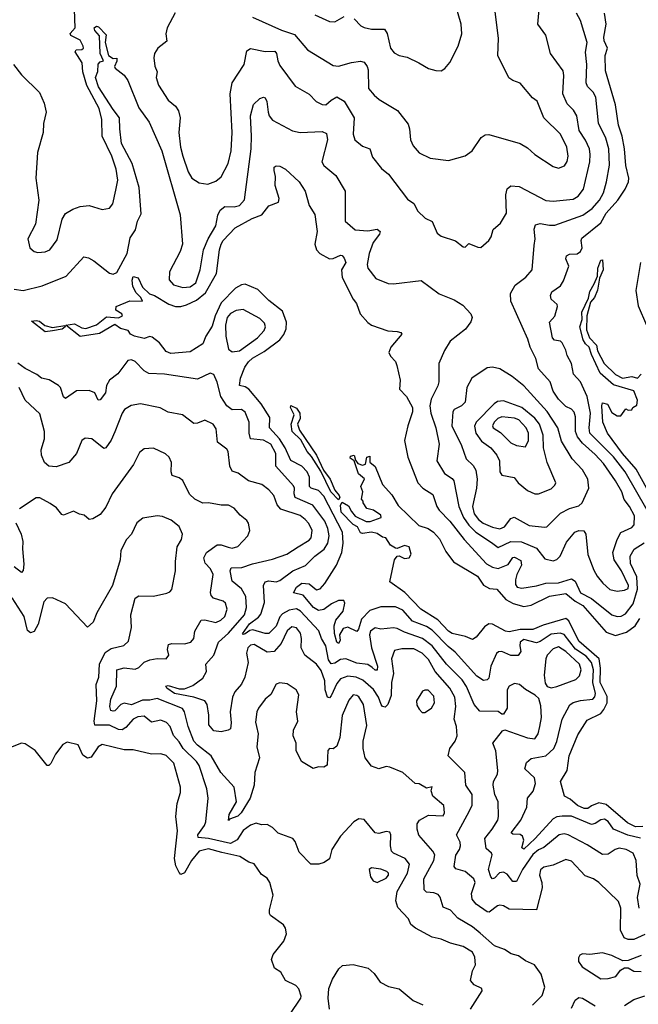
# Model space of a CAD drawing. Extents: x 1603745 to 1745082, y 385868 to 533966.
# Tile 324 of 646: x 1702846 to 1706220, y 427941 to 433310. Entities that reach past the tile are written whole.
import ezdxf

# ---------------------------------------------------------------- set-up
doc = ezdxf.new("R2010")
doc.units = 0

msp = doc.modelspace()

# ---------------------------------------------------------------- linework, layer by layer
at = {"layer": '0CON20XD'}
for points in [[(1703693.4, 433346.6), (1703649.7, 433265), (1703643.4, 433233.4), (1703648.1, 433191.9), (1703600, 433155), (1703581.9, 433125), (1703577.6, 433102.4), (1703583.3, 433056.7), (1703595.4, 433025.4), (1703589.6, 432995), (1703603.1, 432953.1), (1703655, 432871.4), (1703695, 432838.6), (1703713.1, 432813.1), (1703720.5, 432775), (1703714.6, 432695), (1703723.2, 432615), (1703735.3, 432565), (1703765, 432480.8), (1703785.3, 432445.3), (1703825, 432420), (1703872.4, 432412.4), (1703915, 432429.5), (1703945, 432452.9), (1703983.8, 432525), (1703999.3, 432595), (1704004.1, 432695), (1703994.6, 432905), (1704004.5, 432965), (1704070, 433065), (1704085, 433139.2), (1704105, 433153.5), (1704185, 433136.8), (1704237.6, 433137.6), (1704246.3, 433126.3), (1704253.4, 433085), (1704265, 433060.6), (1704347.9, 432947.9), (1704425, 432904.2), (1704463.2, 432863.2), (1704495, 432847.5), (1704515, 432846.5), (1704545, 432871.4), (1704575, 432889.4), (1704615.6, 432865), (1704670, 432775), (1704665.4, 432685.4), (1704674, 432654), (1704715, 432620), (1704756.2, 432606.2), (1704770.8, 432560.8), (1704819.3, 432499.3), (1704858.2, 432468.2), (1704961.7, 432331.7), (1704995, 432307.5), (1705018, 432265), (1705058.3, 432228.3), (1705095, 432210), (1705124, 432145), (1705145, 432130), (1705223.4, 432103.4), (1705265, 432071.2), (1705275, 432070), (1705295, 432088.8), (1705345, 432068.8), (1705362, 432068), (1705405, 432106.2), (1705417.1, 432125), (1705428, 432165), (1705469.3, 432200.7), (1705501.8, 432255), (1705497.5, 432355), (1705505, 432388), (1705525, 432404.4), (1705570.7, 432400.7), (1705715, 432324.6), (1705755, 432321.1), (1705865, 432331.2), (1705892.8, 432347.2), (1705921.8, 432385), (1705955.8, 432535), (1705958.2, 432575), (1705953.1, 432605), (1705932.4, 432652.4), (1705897.3, 432705), (1705884.7, 432785), (1705866.5, 432816.5), (1705831.4, 432851.4), (1705808.1, 432905), (1705814.6, 433005), (1705810.2, 433030.2), (1705742, 433125), (1705715.5, 433225.5), (1705672.5, 433285), (1705689.2, 433465)], [(1702811.4, 433065), (1702855, 433008.8), (1702953.6, 432913.6), (1702978.8, 432855), (1702991.2, 432805), (1702976.4, 432743.6), (1702974, 432695), (1702942.9, 432585), (1702934.4, 432445), (1702950, 432325), (1702931.4, 432195), (1702890.8, 432115), (1702901.2, 432065), (1702925, 432046), (1702945, 432040.6), (1702985, 432043.5), (1703010.8, 432055), (1703050.5, 432109.5), (1703077.4, 432222.6), (1703095, 432252.9), (1703135, 432276.9), (1703175, 432291.9), (1703225, 432296.9), (1703295, 432274.4), (1703335, 432282.9), (1703354.3, 432305), (1703370.5, 432380.5), (1703380.8, 432435), (1703372.2, 432495), (1703349.2, 432565), (1703295.4, 432675), (1703294.6, 432765.4), (1703279.2, 432825), (1703211.7, 432951.7), (1703190.4, 433025), (1703186.7, 433075), (1703149.2, 433135), (1703154.1, 433145.9), (1703185, 433146.7), (1703193.3, 433155), (1703192.9, 433165), (1703175, 433197.9), (1703124.5, 433224.5), (1703121.2, 433235), (1703148.9, 433265), (1703144.3, 433365)], [(1704115, 433323.3), (1704273.2, 433253.2), (1704345, 433228.8), (1704416.1, 433146.1), (1704555, 433060), (1704585, 433055.6), (1704655, 433077.3), (1704705, 433083.5), (1704725, 433078.6), (1704741.5, 433055), (1704746.1, 433036.1), (1704748.9, 432935), (1704779.1, 432899.1), (1704806, 432875), (1704906, 432815), (1704965, 432740), (1704973.1, 432715), (1704978.1, 432655), (1704992, 432622), (1705024.6, 432584.6), (1705085, 432554.2), (1705185, 432542.5), (1705275, 432568), (1705314.4, 432595.6), (1705363.3, 432666.7), (1705385, 432681.5), (1705405, 432684.6), (1705575, 432634.4), (1705615, 432611.4), (1705655.5, 432575.5), (1705755, 432508.6), (1705785, 432500.8), (1705817.4, 432512.6), (1705832.8, 432537.2), (1705837.3, 432565), (1705830.9, 432615), (1705795.6, 432685.6), (1705705.3, 432775.3), (1705668.6, 432865), (1705644, 432884), (1705575, 432964.2), (1705535, 432978.1), (1705513.3, 432993.3), (1705453.3, 433115), (1705457.2, 433207.2), (1705440, 433355)], [(1705145, 433031.2), (1705165, 433043.3), (1705192.7, 433077.3), (1705237.5, 433165), (1705256.8, 433233.2), (1705254.4, 433285), (1705224.4, 433385)], [(1704201.5, 432805), (1704206.5, 432785), (1704225, 432761.9), (1704333.8, 432703.8), (1704375, 432694.5), (1704495, 432700.4), (1704519.5, 432689.5), (1704524.2, 432655), (1704494.6, 432534.6), (1704504.2, 432515), (1704569.7, 432459.7), (1704621.9, 432375), (1704620.9, 432210.9), (1704675, 432164.7), (1704745, 432158.1), (1704795, 432168.3), (1704811.9, 432155), (1704808.8, 432141.2), (1704773.6, 432095), (1704751.8, 432035), (1704742.1, 431975), (1704745.6, 431955), (1704787.8, 431897.8), (1704855, 431871.9), (1704885, 431868.9), (1705035, 431888.1), (1705134.3, 431815), (1705215, 431781.9), (1705264, 431754), (1705306.2, 431706.2), (1705313.3, 431685), (1705306.9, 431663.1), (1705278.2, 431621.8), (1705193.9, 431556.1), (1705163.7, 431506.3), (1705131.4, 431435), (1705132.9, 431335), (1705127.6, 431312.4), (1705089.7, 431240.3), (1705083.5, 431205), (1705088.7, 431165), (1705116.4, 431083.6), (1705134.6, 430995), (1705121.3, 430905), (1705163.1, 430835), (1705205, 430807.7), (1705213.9, 430795), (1705240.7, 430655), (1705266.4, 430595), (1705295, 430554.2), (1705333.3, 430515), (1705418.7, 430458.7), (1705455, 430431.5), (1705525, 430465.1), (1705583.1, 430463.1), (1705665, 430428.5), (1705709.8, 430369.8), (1705755, 430358.2), (1705775, 430365.4), (1705794.8, 430385.2), (1705828.8, 430461.2), (1705873.3, 430515), (1705895, 430524.5), (1705922.8, 430522.8), (1705934.7, 430504.7), (1705944.2, 430394.2), (1705977.2, 430307.2), (1705996, 430275), (1706026.4, 430236.4), (1706065, 430201.8), (1706105, 430193.2), (1706145, 430199.3), (1706165, 430208.9), (1706167.2, 430225), (1706127.7, 430305), (1706088, 430365), (1706080.4, 430405), (1706104.8, 430475.2), (1706125, 430512.7), (1706185, 430540.8), (1706197.7, 430555), (1706199.1, 430605), (1706172.5, 430655), (1706143.9, 430693.9), (1706130.7, 430735), (1706095.9, 430795), (1706029.6, 430889.6), (1705985, 430938.9), (1705915, 431000.8), (1705888.7, 431035), (1705877.8, 431065), (1705878.4, 431145), (1705870.3, 431170.3), (1705856.6, 431186.6), (1705825, 431200.4), (1705785, 431240.9), (1705756.7, 431285), (1705739.6, 431335), (1705676.7, 431406.7), (1705662, 431462), (1705629.6, 431525), (1705618.3, 431568.3), (1705524.5, 431774.5), (1705523, 431817), (1705547.9, 431862.1), (1705606.2, 431905), (1705642, 431945), (1705651.7, 432078.3), (1705658, 432115), (1705651.5, 432168.5), (1705659.2, 432190.8), (1705685, 432199.2), (1705735, 432189.2), (1705765, 432190), (1705916.8, 432243.2), (1705968.9, 432281.1), (1706008.2, 432325), (1706030, 432365), (1706047.6, 432425), (1706062.8, 432517.2), (1706059.3, 432605), (1706043.7, 432663.7), (1706003.4, 432745), (1705988, 432888), (1705973.8, 432915), (1705943.8, 432945), (1705935.3, 432965), (1705940.3, 433065), (1705932.6, 433132.6), (1705940.4, 433185), (1705905.4, 433305), (1705882.2, 433345)], [(1704455, 433335.6), (1704535, 433300.8), (1704565, 433298.5), (1704615, 433326.7)], [(1704670, 433315), (1704706.9, 433276.9), (1704725, 433267.5), (1704765, 433258.8), (1704835, 433257.5), (1704850.9, 433235), (1704869.1, 433155), (1704888.8, 433128.8), (1704915, 433113.8), (1704960, 433105), (1705024, 433075), (1705075, 433042.9), (1705115, 433032), (1705145, 433031.2)], [(1706268.1, 430635), (1706149.2, 430845), (1706085, 430925.2), (1705956.6, 431055), (1705952, 431085), (1705958.8, 431165), (1705941.2, 431255), (1705905, 431334.4), (1705866.1, 431376.1), (1705856.7, 431435), (1705831.8, 431478.2), (1705825, 431507.3), (1705805, 431547.5), (1705795, 431556.7), (1705762.4, 431562.4), (1705752.6, 431575), (1705735, 431660), (1705765, 431692.9), (1705780.3, 431745), (1705776.9, 431756.9), (1705744.6, 431785), (1705740.4, 431805), (1705748.2, 431825), (1705795, 431858.5), (1705811.7, 431885), (1705840.8, 431965), (1705825.4, 432005), (1705828.4, 432021.6), (1705845, 432032), (1705886.2, 432033.8), (1705904.4, 432045), (1705914.5, 432065), (1705908.5, 432105), (1705912.3, 432117.7), (1706015, 432202.2), (1706045.6, 432255), (1706108.5, 432325), (1706148.9, 432385), (1706166.5, 432425), (1706168.8, 432445), (1706152.4, 432515), (1706144.8, 432605.2), (1706132.8, 432675), (1706112.8, 432735), (1706095.2, 432845.2), (1706041.2, 433031.2), (1706038.7, 433115), (1706052.1, 433155), (1706034.5, 433194.5), (1706032.4, 433215), (1706044.2, 433285), (1706036.5, 433345)], [(1702815, 431840), (1702865, 431833.9), (1702968.7, 431858.7), (1703099.5, 431910.5), (1703195, 432017.5), (1703221.7, 432011.7), (1703250, 431995), (1703335, 431927.5), (1703355, 431922.9), (1703375, 431932.1), (1703431.5, 432035), (1703448.8, 432121.2), (1703476.9, 432163.1), (1703488, 432212), (1703508.4, 432251.6), (1703497.1, 432395), (1703459.5, 432525), (1703401.8, 432635), (1703391.5, 432715), (1703391.1, 432775), (1703355, 432819.5), (1703275, 432943.2), (1703259, 432995), (1703272.4, 433027.6), (1703273.4, 433066.6), (1703285, 433080), (1703302.5, 433085), (1703284.2, 433125), (1703281.1, 433221.1), (1703255, 433251.4), (1703251.5, 433265), (1703265, 433274.4), (1703275, 433270.9), (1703317.4, 433227.4), (1703312.9, 433185), (1703330, 433115), (1703355, 433098.8), (1703375, 433100), (1703376.1, 433083.9), (1703363.3, 433055), (1703366.7, 433045), (1703415, 433008), (1703435, 432978.8), (1703495, 432828.6), (1703551.8, 432751.8), (1703620.6, 432595), (1703721.6, 432245), (1703733.3, 432085), (1703722.1, 432045), (1703663.6, 431935), (1703661.9, 431891.9), (1703684.8, 431864.8), (1703735, 431849.2), (1703775, 431853.4), (1703806.1, 431875), (1703831.1, 431945), (1703849.2, 432055), (1703874.8, 432115.2), (1703915.9, 432185), (1703926.7, 432243.3), (1703938.9, 432271.1), (1703965, 432291.8), (1704015, 432289.6), (1704045, 432296.4), (1704073.1, 432326.9), (1704108.3, 432605), (1704111.1, 432675), (1704105.3, 432785), (1704121.9, 432848.1), (1704155, 432880.8), (1704175, 432887.5), (1704185, 432883.8), (1704194.5, 432864.5), (1704201.5, 432805)], [(1705579.6, 428945), (1705612, 429015), (1705615.5, 429065), (1705646.6, 429103.4), (1705659.5, 429145), (1705654.1, 429175), (1705601.1, 429225), (1705610.7, 429259.3), (1705635, 429280.9), (1705715.2, 429294.8), (1705759.7, 429335), (1705776.6, 429373.4), (1705805.2, 429494.8), (1705846.1, 429573.9), (1705865, 429586.4), (1705905, 429597.8), (1705972.5, 429605), (1705983.3, 429616.7), (1705986.8, 429635), (1705972.7, 429695), (1705975.1, 429764.9), (1705965.1, 429805.1), (1705935, 429838.6), (1705876.9, 429876.9), (1705815, 429956.8), (1705794.5, 429964.5), (1705745, 429959.5), (1705685, 429918.3), (1705665, 429911.7), (1705595, 429929.6), (1705576, 429915), (1705574.7, 429894.7), (1705579.2, 429865), (1705565, 429842.5), (1705525, 429842.5), (1705475, 429863.8), (1705457.3, 429862.7), (1705446, 429854), (1705415.9, 429785), (1705405, 429720), (1705395, 429709.6), (1705375, 429707.2), (1705340.1, 429730.1), (1705221.5, 429861.5), (1705182.2, 429892.2), (1705095, 429980.6), (1705065, 430000.2), (1704989.3, 430029.3), (1704935, 430089.2), (1704895, 430108.4), (1704815, 430109), (1704755, 430088.1), (1704709.8, 430040.2), (1704693.9, 429986.1), (1704685, 429974.5), (1704635, 429997.6), (1704609.8, 429990.2), (1704590.9, 429955), (1704594.6, 429925), (1704585, 429907.3), (1704575, 429916), (1704563.4, 429963.4), (1704561.4, 430005), (1704570.5, 430035), (1704609.6, 430085), (1704618.6, 430128.6), (1704613.3, 430143.3), (1704585, 430142), (1704546.9, 430125), (1704505, 430093.9), (1704475, 430088.8), (1704449.2, 430105), (1704391.5, 430171.5), (1704338.8, 430185), (1704355, 430215.4), (1704385, 430237.6), (1704425, 430234.2), (1704465, 430201.1), (1704485, 430205.9), (1704510.5, 430235), (1704574.7, 430335), (1704603.3, 430405), (1704610.6, 430455), (1704607.6, 430515), (1704505, 430710.7), (1704475, 430741.7), (1704435.6, 430755.6), (1704427.4, 430765), (1704426.9, 430815), (1704414.6, 430844.6), (1704385, 430874.7), (1704325, 430905.9), (1704294.9, 430975), (1704263.6, 431025), (1704208.5, 431085), (1704209.9, 431139.9), (1704163.6, 431215), (1704095.5, 431295.5), (1704075, 431307.8), (1704044.6, 431315), (1704050, 431355), (1704074.9, 431415.1), (1704093.9, 431445), (1704115, 431464.8), (1704178.9, 431501.1), (1704265.5, 431564.5), (1704287.3, 431592.7), (1704299.5, 431625), (1704301, 431661), (1704279.9, 431719.9), (1704205, 431778.5), (1704145, 431838.4), (1704075, 431866.8), (1704055, 431863.3), (1704023.4, 431846.6), (1703944.4, 431765.6), (1703912, 431695), (1703895, 431637.8), (1703860.8, 431585), (1703845, 431543.1), (1703775, 431498.8), (1703669.8, 431490.2), (1703645, 431500.9), (1703607.8, 431547.8), (1703569.3, 431579.3), (1703555, 431582.5), (1703525, 431570.6), (1703472.5, 431585), (1703451.2, 431595), (1703437.5, 431615), (1703396.6, 431626.6), (1703365, 431646.9), (1703281.3, 431598.7), (1703175, 431582.9), (1703097.5, 431645), (1703145, 431650.6), (1703185, 431629.7), (1703206.1, 431626.1), (1703265, 431646.7), (1703319.7, 431690.3), (1703385, 431684.5), (1703407.5, 431695), (1703402.5, 431705), (1703370, 431725), (1703372.5, 431745), (1703445.9, 431775.9), (1703515.8, 431775), (1703507.1, 431795), (1703480.5, 431820.5), (1703463.1, 431855), (1703459.8, 431890.2), (1703465, 431909.2), (1703492.1, 431902.1), (1703515, 431851.4), (1703554.6, 431814.6), (1703582, 431805), (1703658.8, 431758.8), (1703696.6, 431746.6), (1703725, 431745.9), (1703755, 431754.1), (1703809.9, 431780.1), (1703859.3, 431820.7), (1703920.2, 431925), (1703935.8, 432055), (1703944.3, 432085), (1703955.9, 432105), (1704020.5, 432175), (1704113.7, 432226.3), (1704166.5, 432245), (1704205, 432294.4), (1704257.5, 432315), (1704260.6, 432335), (1704240, 432405), (1704241.5, 432455), (1704233.3, 432486.7), (1704234.4, 432505.6), (1704245, 432513.8), (1704265, 432512), (1704295, 432494), (1704370, 432425), (1704402.2, 432375), (1704425, 432296.7), (1704455, 432247.5), (1704469.2, 432155), (1704455.7, 432085), (1704465.8, 432055), (1704482.9, 432035), (1704535, 432006.2), (1704555, 432007.3), (1704595, 432026), (1704605, 432023.3), (1704615, 432010), (1704624.3, 431985), (1704601.8, 431945), (1704604.8, 431904.8), (1704665, 431785.6), (1704682.7, 431762.7), (1704702.5, 431705), (1704745, 431658), (1704765, 431644.4), (1704853.2, 431613.2), (1704905, 431610), (1704924.2, 431604.2), (1704931.2, 431595), (1704871.1, 431525), (1704860, 431495), (1704868.6, 431475), (1704895, 431445.8), (1704902.7, 431425), (1704920.7, 431345), (1704917.3, 431295), (1704956.4, 431255), (1704987.8, 431195), (1704987.8, 431172.2), (1704962.5, 431095), (1704945.5, 431015), (1704963.6, 430925), (1705017.5, 430785), (1705044.7, 430754.7), (1705100.2, 430720.2), (1705121.6, 430655), (1705134.6, 430635), (1705191.7, 430575), (1705270.3, 430475), (1705393, 430343), (1705425, 430323.9), (1705455, 430317.6), (1705510.8, 430339.2), (1705535, 430377.5), (1705545, 430379.2), (1705580.2, 430360.2), (1705583.9, 430335), (1705558.1, 430285), (1705549.7, 430255), (1705550.1, 430230.1), (1705560, 430215), (1705585, 430210), (1705665, 430222.2), (1705715, 430238), (1705785, 430238.1), (1705855, 430260.9), (1705875, 430247.7), (1705905, 430183.6), (1705965, 430153.4), (1706075, 430064.2), (1706104.7, 430055.3), (1706126.4, 430056.4), (1706150, 430070), (1706192.5, 430125), (1706215.8, 430205), (1706211.3, 430271.3), (1706178.1, 430345), (1706175.3, 430384.7), (1706197.1, 430422.9), (1706252.4, 430457.6)], [(1706315.5, 430664.5), (1706209.3, 430859.3), (1706133.4, 430945), (1706052.2, 431055), (1706027.5, 431115), (1706020.8, 431205), (1706025, 431220), (1706053, 431213), (1706075, 431167.5), (1706105, 431150), (1706125, 431150), (1706151.7, 431188.3), (1706165, 431180), (1706185, 431182.5), (1706190, 431195), (1706213, 431207), (1706215.7, 431234.3), (1706195, 431285.5), (1706085, 431318.2), (1706012.6, 431382.6), (1705964.6, 431484.6), (1705951.8, 431525), (1705932.3, 431542.3), (1705919.5, 431565), (1705901.1, 431635), (1705913.1, 431675), (1705912.9, 431715), (1705948.2, 431791.8), (1705955, 431828), (1705980.2, 431870.2), (1705997.9, 431912.1), (1705999.1, 431955), (1706015, 431999.2), (1706025, 432000), (1706029.2, 431945), (1706009.4, 431900.6), (1705998.4, 431835), (1705980.7, 431795), (1705959.7, 431770.3), (1705939.7, 431695), (1705938.4, 431618.4), (1705954.8, 431574.8), (1705991.6, 431535), (1705998.2, 431505), (1706034.6, 431435), (1706095, 431374.5), (1706134.8, 431354.8), (1706185, 431363.8), (1706215, 431354.4), (1706236.7, 431376.7)], [(1706232.8, 431985), (1706207.1, 431832.9), (1706219.9, 431749.9), (1706264.2, 431645)], [(1704005, 431498.6), (1704045, 431503.8), (1704143.1, 431575), (1704179.4, 431615), (1704186.5, 431635), (1704180.6, 431655), (1704155, 431680.8), (1704065, 431729.1), (1704026.1, 431723.9), (1703995, 431708.1), (1703977, 431685), (1703968.7, 431645), (1703969.5, 431585), (1703985, 431513.3), (1704005, 431498.6)], [(1702985, 431607.5), (1702911.2, 431665), (1702935, 431669.6), (1702953.8, 431665), (1702982.8, 431642.8), (1703025, 431631.4), (1703093, 431643), (1703094, 431635), (1703077.8, 431622.2), (1703025, 431613.8), (1702985, 431607.5)], [(1706225, 428465.5), (1706216.2, 428523.8), (1706231.1, 428595), (1706213.7, 428643.7), (1706209.1, 428725), (1706192.2, 428765), (1706154.6, 428785.4), (1706115, 428791.8), (1706094.2, 428785), (1706055, 428758.9), (1706025, 428757.8), (1705940.8, 428810.8), (1705836.9, 428865), (1705815, 428870.8), (1705789.4, 428865), (1705705, 428796.3), (1705675, 428782.2), (1705645, 428758.3), (1705588.1, 428675), (1705555, 428610.4), (1705535, 428610.4), (1705505, 428649.6), (1705485, 428661.1), (1705462.6, 428657.4), (1705435, 428628.2), (1705425, 428625.4), (1705416.2, 428635), (1705403.8, 428675), (1705422.9, 428755), (1705419.2, 428765), (1705390.5, 428790.5), (1705383.2, 428845), (1705422.8, 428895), (1705453.8, 428945), (1705458.2, 428965), (1705455.4, 429045), (1705437.9, 429085), (1705428.1, 429135), (1705431.2, 429155), (1705451.6, 429195), (1705453.1, 429215), (1705442.3, 429322.3), (1705426.4, 429365), (1705478.8, 429431.2), (1705492.3, 429437.7), (1705615, 429392.9), (1705655, 429389.2), (1705674.6, 429415), (1705683.6, 429456.4), (1705692.7, 429505), (1705687.8, 429567.8), (1705677.7, 429607.7), (1705657.1, 429627.1), (1705605, 429657.3), (1705571.4, 429685), (1705545, 429690.8), (1705516.7, 429675), (1705505.8, 429655.8), (1705505.5, 429555), (1705485, 429522.5), (1705475, 429522.5), (1705455, 429537.1), (1705355, 429540), (1705325, 429575.6), (1705282.8, 429672.8), (1705259.5, 429709.5), (1705174.7, 429795), (1705096.1, 429896.1), (1705042.3, 429935), (1704945, 429969.1), (1704905, 429989.7), (1704885, 429993.5), (1704816.5, 429986.5), (1704785, 429992.9), (1704758.8, 429975), (1704753.2, 429955), (1704765.7, 429885), (1704798.3, 429785), (1704795, 429763.5), (1704785, 429762), (1704767.7, 429777.7), (1704745, 429793.3), (1704685, 429800.4), (1704625, 429824.7), (1704595, 429820.5), (1704565, 429800.5), (1704545, 429797.7), (1704529.7, 429819.7), (1704515.2, 429895), (1704491.9, 429935), (1704477.2, 429977.2), (1704376.9, 430085), (1704355, 430097.6), (1704315, 430090.8), (1704279.4, 430070.6), (1704265.8, 430054.2), (1704245, 430003.2), (1704205, 429963.2), (1704185, 429962.6), (1704118.1, 429981.9), (1704101.2, 429978.8), (1704075, 429960.6), (1704065, 429957.1), (1704061.6, 429961.6), (1704099.3, 430015), (1704149, 430051), (1704161.8, 430068.2), (1704181.4, 430131.4), (1704176.7, 430225), (1704185, 430243.6), (1704205, 430249), (1704245, 430245.3), (1704265, 430251.3), (1704335, 430304), (1704405, 430333.1), (1704455.6, 430384.4), (1704507.6, 430422.4), (1704526.5, 430455), (1704534.1, 430495), (1704527, 430535), (1704509.8, 430575), (1704445, 430662.6), (1704349.3, 430705), (1704342.4, 430725), (1704345.8, 430755), (1704338.8, 430768.8), (1704243.3, 430875), (1704243.5, 430945), (1704215, 430995.3), (1704175, 431017.8), (1704104.3, 431024.3), (1704097.8, 431055), (1704098.2, 431115), (1704075, 431170), (1704055, 431183.5), (1704005, 431182.2), (1703975, 431203.3), (1703942.9, 431255), (1703923.9, 431333.9), (1703904.3, 431374.3), (1703885, 431382), (1703815, 431349.2), (1703635, 431376.2), (1703551.2, 431381.2), (1703524.3, 431395), (1703475.2, 431445.2), (1703455, 431454.6), (1703435, 431451.8), (1703382.2, 431377.8), (1703336, 431344), (1703320, 431315), (1703313.3, 431275), (1703285, 431236.2), (1703274.4, 431235), (1703255, 431275.6), (1703225, 431288.5), (1703155, 431285.7), (1703095, 431243.8), (1703085, 431252.5), (1703067.8, 431305), (1703056.9, 431315), (1703006.2, 431346.2), (1702965, 431354.5), (1702939.4, 431375), (1702875, 431408.1), (1702835, 431436.7)], [(1705465, 430534.3), (1705490.9, 430545), (1705525, 430589.5), (1705543.5, 430596.5), (1705625, 430550.9), (1705708.2, 430541.8), (1705722, 430545), (1705795, 430618.2), (1705845, 430644.1), (1705895, 430659.2), (1705914.5, 430675), (1705950.4, 430755), (1705944.6, 430805), (1705915.4, 430855), (1705859.6, 430915), (1705801.2, 431011.2), (1705780.5, 431085), (1705724, 431174), (1705595, 431313.9), (1705532.2, 431365), (1705465, 431406.4), (1705425, 431415.6), (1705395, 431411.1), (1705311.4, 431355), (1705285.4, 431305), (1705276.2, 431225), (1705255.6, 431205), (1705216.7, 431183.3), (1705208.6, 431171.4), (1705202.8, 431095), (1705255, 430988.6), (1705280.8, 430915), (1705319, 430879), (1705333.3, 430853.3), (1705341.4, 430805), (1705337.3, 430755), (1705315.6, 430655), (1705324.5, 430615), (1705348.3, 430585), (1705374, 430565), (1705425, 430542.1), (1705465, 430534.3)], [(1706255, 428322.2), (1706195, 428294.3), (1706165, 428293.3), (1706143.7, 428303.7), (1706122.3, 428345), (1706125.4, 428465), (1706111.7, 428501.7), (1706005, 428605.3), (1705975, 428624.7), (1705930.7, 428640.7), (1705855, 428721.5), (1705825, 428730.5), (1705755, 428698.7), (1705705, 428688.8), (1705686.7, 428673.3), (1705680.6, 428645), (1705694.7, 428605), (1705696.6, 428575), (1705665, 428456.7), (1705515, 428460), (1705485, 428477.1), (1705465, 428481.1), (1705451.5, 428478.5), (1705406.4, 428443.6), (1705395, 428445.6), (1705335, 428486.2), (1705313.4, 428513.4), (1705309.5, 428545), (1705330, 428605), (1705323.8, 428625), (1705275, 428664.6), (1705225, 428679.5), (1705215, 428692.5), (1705225, 428754), (1705244.6, 428785), (1705249.6, 428805), (1705247.9, 428825), (1705229.1, 428865), (1705287.6, 428972.4), (1705313.6, 429025), (1705313.3, 429085), (1705279.5, 429135), (1705274, 429205), (1705182.5, 429295), (1705191.9, 429335), (1705221.8, 429375), (1705232, 429405), (1705228.2, 429455), (1705215.4, 429495), (1705225.3, 429565), (1705220, 429615), (1705192.2, 429665), (1705111.6, 429755), (1705075, 429821.2), (1705040.4, 429855), (1704995, 429878.3), (1704930.8, 429879.2), (1704890.5, 429869.5), (1704873.9, 429825), (1704884.7, 429745), (1704874.1, 429695.9), (1704871.3, 429625), (1704854.2, 429575.8), (1704839.2, 429560.8), (1704825, 429565.5), (1704818.2, 429575), (1704802.2, 429615), (1704775, 429656.5), (1704718.5, 429708.5), (1704680.8, 429725), (1704635, 429730.6), (1704595, 429716.3), (1704575, 429689.2), (1704545, 429622.9), (1704535, 429611.2), (1704525.8, 429615.8), (1704512.6, 429655), (1704509.8, 429705), (1704490.2, 429760.2), (1704465, 429795.9), (1704401.4, 429845), (1704381.1, 429885), (1704383.2, 429935), (1704377.1, 429965), (1704355, 429994.5), (1704330.7, 429999.3), (1704305, 429977.8), (1704271.7, 429908.3), (1704234.7, 429865.3), (1704195, 429860.8), (1704125, 429903.1), (1704105, 429898.7), (1704091.1, 429885), (1704082.8, 429855), (1704091.9, 429805), (1704074.2, 429725), (1704055, 429686.4), (1704019.1, 429645), (1704006.5, 429615), (1703993.9, 429535), (1704000, 429475), (1703995, 429443.3), (1703982.5, 429435), (1703945, 429426.9), (1703905, 429431.1), (1703877.3, 429465), (1703877.9, 429517.9), (1703869.4, 429575), (1703855.2, 429595.2), (1703796.3, 429616.3), (1703690.4, 429635), (1703648.1, 429665), (1703643.6, 429676.4), (1703655, 429678.8), (1703715, 429661.4), (1703745, 429660.7), (1703790.6, 429679.4), (1703845, 429718.5), (1703865.4, 429755), (1703861.5, 429795), (1703904.7, 429845), (1703929.7, 429915), (1703985, 429964.7), (1704072.9, 430065), (1704083.3, 430105), (1704080.3, 430165), (1704056.2, 430206.2), (1704005, 430247.8), (1703994.7, 430305), (1703999.2, 430320.8), (1704057.7, 430322.3), (1704115, 430342.4), (1704225, 430368), (1704303.1, 430395), (1704365, 430435.3), (1704425, 430470.8), (1704436.5, 430485), (1704441.4, 430525), (1704422.5, 430562.5), (1704404, 430585), (1704375, 430606.2), (1704270.5, 430640.5), (1704249.7, 430665), (1704233.1, 430715), (1704205, 430746.8), (1704166.1, 430776.1), (1704094.7, 430794.7), (1704037.3, 430837.3), (1704005, 430848.5), (1703992.3, 430875), (1703983.1, 430955), (1703975, 430967.5), (1703925.5, 431005.5), (1703918.1, 431078.1), (1703902, 431105), (1703855, 431126.5), (1703815, 431109.6), (1703795, 431108.2), (1703734.7, 431154.7), (1703655, 431169.5), (1703612.4, 431192.4), (1703505, 431215.6), (1703454, 431206), (1703418.5, 431185), (1703405, 431164.2), (1703365, 431062.5), (1703345, 431017.8), (1703315, 430975.5), (1703305, 430971.9), (1703240, 431025), (1703202.7, 431027.3), (1703185.6, 431014.4), (1703155.8, 430944.2), (1703114, 430896), (1703045, 430871.1), (1703004.3, 430875), (1702980.9, 430895), (1702964.7, 430934.7), (1702963.4, 430965), (1702980.8, 431025), (1702980.7, 431065), (1702955, 431160), (1702876.5, 431235), (1702842.3, 431305)], [(1704585, 430691.9), (1704542.2, 430735), (1704488.1, 430848.1), (1704438.2, 430928.2), (1704414.2, 430955), (1704379.7, 431019.7), (1704332.1, 431065), (1704326.2, 431105), (1704343.3, 431155), (1704323.8, 431195), (1704325, 431206), (1704355, 431191.1), (1704373.6, 431165), (1704375.4, 431135), (1704362.1, 431105), (1704372.4, 431072.4), (1704465.7, 430935.7), (1704503.1, 430853.1), (1704538.8, 430805), (1704564.2, 430744.2), (1704588.5, 430715), (1704591.5, 430705), (1704585, 430691.9)], [(1705655, 430724.4), (1705675, 430724.5), (1705745, 430752.2), (1705765, 430770.8), (1705771.1, 430785), (1705724, 430895), (1705702.8, 430975), (1705701.5, 431045), (1705680.7, 431105), (1705656.4, 431136.4), (1705585, 431195.7), (1705485, 431231.8), (1705452.4, 431227.6), (1705434.2, 431215.8), (1705335.3, 431115), (1705327.5, 431092.5), (1705333.9, 431055), (1705365, 431011.1), (1705415.4, 430975), (1705448, 430935), (1705463.8, 430905), (1705464.5, 430845), (1705475, 430826), (1705543.5, 430813.5), (1705565.6, 430785), (1705615, 430742.5), (1705655, 430724.4)], [(1705605, 430981.1), (1705621.6, 431015), (1705622, 431055), (1705609, 431085), (1705568.5, 431128.5), (1705545, 431137.2), (1705475, 431144.2), (1705454.3, 431135.7), (1705433.9, 431115), (1705425.8, 431095), (1705428.2, 431085), (1705468.5, 431058.5), (1705525, 431002.4), (1705555, 430988), (1705605, 430981.1)], [(1705643.8, 427936.2), (1705695, 427988), (1705710.8, 428035), (1705690, 428105), (1705654.2, 428155), (1705605, 428176.9), (1705566.2, 428205), (1705526.2, 428215), (1705489.8, 428239.8), (1705435, 428259.4), (1705357.9, 428327.9), (1705315, 428362.3), (1705235, 428411.1), (1705195, 428454.2), (1705155, 428471.2), (1705139.5, 428525), (1705129.3, 428539.3), (1705105, 428549.1), (1705065, 428552.8), (1705052.9, 428565), (1705050, 428625), (1705104.6, 428725), (1705109.6, 428755), (1705099.1, 428775), (1705023.6, 428863.6), (1705013.2, 428895), (1705013.4, 428925), (1705026.5, 428945), (1705075, 428972.2), (1705155, 428968), (1705163.1, 428985), (1705160, 429025), (1705100, 429075), (1705090, 429105), (1705095, 429126.7), (1705065, 429118.8), (1705025, 429143.3), (1705002.5, 429145), (1704935.5, 429205.5), (1704864.4, 429234.4), (1704845, 429237.5), (1704805, 429224.5), (1704765, 429240), (1704731.1, 429285), (1704720, 429335), (1704720, 429375), (1704739.6, 429460.4), (1704721.3, 429575), (1704695, 429616.7), (1704685, 429624.6), (1704665, 429627.7), (1704640.8, 429599.2), (1704604.6, 429515), (1704592.9, 429395), (1704575, 429347.5), (1704555, 429333.3), (1704535, 429336), (1704526.7, 429325), (1704522.5, 429245), (1704505.6, 429234.4), (1704475, 429236.2), (1704447, 429227), (1704383.3, 429265), (1704354.3, 429324.3), (1704354.4, 429365), (1704336.9, 429405), (1704340, 429435), (1704363.1, 429485), (1704355.5, 429535), (1704368.3, 429628.3), (1704354, 429655), (1704305, 429687.8), (1704265, 429692.9), (1704245, 429685.7), (1704215, 429630.8), (1704185.5, 429604.5), (1704149.2, 429555), (1704140, 429535), (1704131.7, 429478.3), (1704138.1, 429455), (1704147.3, 429415), (1704138.9, 429345), (1704153.4, 429285), (1704129.1, 429205), (1704124.7, 429135), (1704102.5, 429065), (1704054.8, 428985), (1704035, 428966), (1703990.2, 428949.8), (1703985, 428942.5), (1703987.8, 428975), (1704028.9, 429045), (1704016.3, 429125), (1703942.3, 429205), (1703889.5, 429295), (1703815, 429353), (1703796.5, 429375), (1703764.2, 429455), (1703745.7, 429535.7), (1703734.4, 429554.4), (1703595, 429608.3), (1703555, 429598.9), (1703515, 429598.7), (1703455, 429573.2), (1703415, 429582.1), (1703397.8, 429575), (1703365, 429541.8), (1703355, 429539.1), (1703343.2, 429543.2), (1703338.1, 429565), (1703342.8, 429605), (1703374.7, 429675), (1703375.6, 429765), (1703415, 429774.7), (1703475, 429767.5), (1703495, 429777.1), (1703525, 429806.2), (1703555, 429819.2), (1703595, 429826.4), (1703645.6, 429824.4), (1703659.2, 429845), (1703651.9, 429875), (1703657.5, 429902.5), (1703675, 429908.8), (1703745, 429906), (1703778.6, 429915), (1703795.3, 429934.7), (1703802.1, 429975), (1703835, 430035.6), (1703855, 430036.9), (1703915, 430021.9), (1703943.6, 430035), (1703964.8, 430055.2), (1703978.4, 430095), (1703968, 430128), (1703955, 430138.5), (1703904, 430155), (1703889.5, 430169.5), (1703886.7, 430186.7), (1703901.8, 430285), (1703887.5, 430315), (1703857.1, 430347.1), (1703850, 430375), (1703864.8, 430405.2), (1703923.8, 430446.2), (1703945, 430447.1), (1703983.4, 430433.4), (1704005, 430428.9), (1704035, 430436.4), (1704090, 430495), (1704101.4, 430525), (1704094.5, 430564.5), (1704085, 430579.2), (1704048.5, 430608.5), (1704016.7, 430646.7), (1703985, 430661.9), (1703945, 430662.9), (1703875, 430675.8), (1703845, 430674), (1703801.2, 430695), (1703773, 430723), (1703735, 430796.7), (1703715, 430811.2), (1703677.5, 430825), (1703672, 430845), (1703674.2, 430895), (1703662, 430925), (1703642.2, 430942.2), (1703575, 430973.1), (1703525, 430969.2), (1703499.7, 430950.3), (1703466.3, 430883.7), (1703350.8, 430725), (1703315, 430651.4), (1703285, 430612.5), (1703245, 430588.8), (1703225, 430583.8), (1703198.1, 430608.1), (1703172.7, 430612.7), (1703139.5, 430629.5), (1703085, 430608.8), (1703075, 430611.2), (1703047.2, 430647.2), (1703012.2, 430672.2), (1702955, 430702), (1702935, 430702), (1702845, 430642.2)], [(1706245, 428909.5), (1706205, 428909.2), (1706161.1, 428931.1), (1706045, 429030.2), (1706005, 429038.6), (1705965, 429022.3), (1705945, 429009.1), (1705925, 429008.2), (1705888, 429025), (1705849.1, 429059.1), (1705817.5, 429075), (1705796.7, 429155), (1705831.8, 429215), (1705842.5, 429295), (1705889.7, 429410.3), (1705940.7, 429489.3), (1706015, 429526.4), (1706032.5, 429547.5), (1706050.1, 429585), (1706049.8, 429619.8), (1706012.5, 429695), (1706014.4, 429774.4), (1706007.1, 429825), (1705895, 429921.6), (1705842, 430032), (1705825, 430044.8), (1705701.4, 430008.6), (1705645, 429983.7), (1705576, 429984), (1705515, 429971.3), (1705495.5, 429975.5), (1705425, 430013.4), (1705405, 430014.7), (1705380.7, 429999.3), (1705335, 429942.5), (1705315, 429930), (1705276.8, 429946.8), (1705205, 429962.4), (1705185, 429974.7), (1705127.4, 430037.4), (1705034.5, 430095), (1704947.1, 430187.1), (1704864.4, 430244.4), (1704891.1, 430365), (1704905, 430383.8), (1704915, 430386.7), (1704945, 430371.2), (1704970, 430375), (1704982, 430395), (1704970, 430435), (1704945, 430442.5), (1704905, 430426), (1704895, 430427.5), (1704868.9, 430445), (1704842.5, 430485), (1704825, 430488.8), (1704795, 430507.5), (1704765, 430515.3), (1704715, 430508.9), (1704705, 430512.5), (1704688.2, 430545), (1704665, 430557.8), (1704599.4, 430625), (1704595, 430662.5), (1704605, 430678.9), (1704638.9, 430658.9), (1704655, 430628.6), (1704675, 430602.1), (1704735, 430573.3), (1704757, 430573), (1704817.5, 430595), (1704815, 430607.5), (1704776.1, 430636.1), (1704740, 430645), (1704720, 430675), (1704720, 430685), (1704710, 430695), (1704717.5, 430735), (1704707.5, 430765), (1704727, 430807), (1704693.9, 430833.9), (1704670, 430905), (1704648.3, 430918.3), (1704650.7, 430929.3), (1704670, 430935), (1704677.5, 430907.5), (1704690, 430890), (1704715, 430880), (1704733, 430887), (1704740, 430925), (1704755, 430930), (1704756.7, 430896.7), (1704785, 430872.5), (1704825.6, 430775.6), (1704875, 430718), (1704909.8, 430659.8), (1705022.4, 430552.4), (1705073.8, 430535), (1705102.9, 430515), (1705135, 430479.2), (1705170.7, 430410.7), (1705212.7, 430352.7), (1705343.4, 430275), (1705375, 430227), (1705408, 430208), (1705448.6, 430205), (1705498, 430148), (1705536.9, 430126.9), (1705595, 430110), (1705635, 430117.1), (1705735, 430166.2), (1705825, 430181.6), (1705875, 430139.9), (1705917.8, 430115), (1706045, 429969.5), (1706095, 429952.6), (1706155, 429970.2), (1706203.5, 430005), (1706228.8, 430045)], [(1705305.7, 427915), (1705368.6, 428015), (1705366.4, 428026.4), (1705325, 428047.3), (1705305, 428071.2), (1705315, 428122.5), (1705331.9, 428155), (1705327.8, 428197.8), (1705315, 428224.5), (1705264.2, 428255), (1705195, 428273.7), (1705145, 428295.7), (1705095, 428306.4), (1705005.2, 428355.2), (1704979.5, 428375), (1704966.3, 428406.3), (1704909.2, 428469.2), (1704897.7, 428505), (1704905.3, 428555), (1704961.2, 428655), (1704972.5, 428705), (1704948.8, 428735), (1704884.4, 428764.4), (1704873.8, 428775), (1704868, 428805), (1704870.9, 428865), (1704865, 428880), (1704845, 428882.5), (1704805, 428872.5), (1704785, 428875.8), (1704725, 428948), (1704695, 428952.9), (1704669.2, 428935), (1704595, 428857.1), (1704549.2, 428785), (1704535, 428734.3), (1704506.4, 428713.6), (1704477.5, 428705), (1704434.4, 428704.4), (1704370.2, 428770.2), (1704348, 428828), (1704335.6, 428845.6), (1704255, 428873.3), (1704225.3, 428905.3), (1704195, 428921.1), (1704165, 428920), (1704135, 428927.7), (1704105, 428916.8), (1704065, 428888.2), (1704032.5, 428837.5), (1703995, 428817.5), (1703875, 428844.4), (1703819.8, 428849.8), (1703817.2, 428865), (1703854.1, 428915), (1703861.2, 428935), (1703874.6, 429065), (1703867.3, 429115), (1703825, 429243.3), (1703810.4, 429265), (1703737.6, 429335), (1703715, 429372.7), (1703685.6, 429405.6), (1703666.6, 429455), (1703646.8, 429476.8), (1703615, 429490), (1703565, 429479.7), (1703525, 429512.2), (1703491, 429509), (1703465, 429494.7), (1703425, 429450), (1703405, 429437.8), (1703385, 429439.5), (1703335, 429462.2), (1703255, 429462.9), (1703252.2, 429485), (1703267.4, 429595), (1703262.5, 429685), (1703278, 429725), (1703282.1, 429795), (1703311.7, 429858.3), (1703345, 429881.5), (1703413.2, 429896.8), (1703438.6, 429921.4), (1703456.7, 429995), (1703452.5, 430065), (1703475.5, 430154.5), (1703495, 430168.6), (1703575, 430165.5), (1703647.7, 430182.3), (1703665, 430189.2), (1703676.6, 430203.4), (1703696.7, 430305), (1703695.4, 430355), (1703704.7, 430435), (1703729.1, 430475), (1703733.9, 430505), (1703716.2, 430546.2), (1703671.6, 430581.6), (1703625, 430600.6), (1703595, 430603.9), (1703517.8, 430592.2), (1703484.4, 430565.6), (1703455, 430504), (1703429.4, 430475), (1703396.9, 430415), (1703394.4, 430365), (1703353.1, 430225), (1703267.5, 430075), (1703246.7, 430025), (1703215, 429997.5), (1703095, 430124.4), (1703025, 430157.1), (1702996.7, 430155), (1702977.1, 430135), (1702946.5, 430013.5), (1702925, 429972.9), (1702905, 429965.6), (1702888.6, 429978.6), (1702871.1, 430055), (1702805, 430157.5)], [(1702824.6, 430565.4), (1702854.7, 430504.7), (1702862.3, 430465), (1702860.5, 430425), (1702869.3, 430340.7), (1702864.5, 430305.5), (1702856, 430295), (1702816.1, 430326.1)], [(1705745, 429666.5), (1705775, 429673.2), (1705878.9, 429711.1), (1705898.9, 429731.1), (1705908.4, 429765), (1705898.6, 429795), (1705825, 429865.2), (1705785, 429889.8), (1705755, 429878.4), (1705722.6, 429845), (1705715.3, 429825), (1705706.4, 429735), (1705711.4, 429691.4), (1705723.9, 429673.9), (1705745, 429666.5)], [(1705055, 429531.2), (1705091.9, 429555), (1705108.5, 429585), (1705105, 429621.2), (1705074.5, 429654.5), (1705055, 429654.4), (1705042.6, 429647.4), (1705010.6, 429595), (1705012.6, 429572.6), (1705025, 429550), (1705041.7, 429531.7), (1705055, 429531.2)], [(1704318.6, 427885), (1704380, 427975), (1704382, 427985), (1704369.2, 428025), (1704352.7, 428042.7), (1704295, 428070), (1704271.2, 428115), (1704235, 428137.5), (1704218.8, 428185), (1704227.9, 428212.1), (1704287.1, 428285), (1704301.4, 428325), (1704295.5, 428355.5), (1704285, 428374), (1704213.3, 428425), (1704208.8, 428435), (1704208, 428455), (1704228.6, 428535), (1704210.8, 428605), (1704195, 428628.8), (1704165, 428648.8), (1704125, 428707.1), (1704095, 428716.5), (1704046.1, 428746.1), (1703948.5, 428768.5), (1703875, 428789), (1703825, 428776.5), (1703783.1, 428725), (1703745, 428657.8), (1703725, 428649.2), (1703715, 428658.8), (1703696.9, 428695), (1703689.6, 428735), (1703706.4, 428886.4), (1703697.5, 428965), (1703704.5, 429035), (1703722.5, 429095), (1703723.8, 429125), (1703687.5, 429255), (1703645, 429298.2), (1703615, 429307.3), (1703564.5, 429305.5), (1703465, 429327.5), (1703415, 429328.9), (1703295, 429356.7), (1703273.3, 429345), (1703235, 429288.9), (1703215, 429282.7), (1703189.7, 429299.7), (1703165, 429356), (1703105, 429370), (1703081.7, 429358.3), (1703042, 429305), (1703015, 429253.3), (1703005, 429242.5), (1702995, 429242.5), (1702931.2, 429325), (1702875, 429361.2), (1702855, 429364), (1702745, 429320.8)], [(1706233, 428847), (1706162.9, 428862.9), (1706085, 428896.2), (1706055, 428937.8), (1706035, 428950.5), (1706015, 428946.8), (1705985, 428925.7), (1705965, 428921), (1705855, 428966), (1705805, 428966.8), (1705775, 428962.8), (1705755, 428951.6), (1705657.8, 428845), (1705595, 428786.5), (1705584.1, 428794.1), (1705595.9, 428835), (1705588.2, 428858.2), (1705575, 428866.8), (1705535, 428867.8), (1705526.9, 428875), (1705579.6, 428945)], [(1704795, 428604.2), (1704845, 428628.5), (1704857.5, 428645), (1704857.8, 428655), (1704848.6, 428665), (1704815, 428677.5), (1704764.3, 428685.7), (1704752.5, 428675), (1704759.2, 428635), (1704774.4, 428614.4), (1704795, 428604.2)], [(1706235, 428206.9), (1706165, 428179.2), (1706135, 428177.1), (1706075, 428206.8), (1706025, 428222.2), (1705955, 428211.5), (1705915, 428216.5), (1705901.1, 428208.9), (1705894.3, 428194.3), (1705894.5, 428174.5), (1705914.3, 428145), (1706015, 428080)], [(1704535.2, 427914.8), (1704528.7, 427975), (1704532.7, 428027.3), (1704551.4, 428078.6), (1704586.7, 428133.3), (1704607.4, 428152.6), (1704665, 428158.1), (1704746.8, 428136.8), (1704779.4, 428109.4), (1704811.6, 428061.6), (1704857.6, 428037.6), (1704916.7, 428025), (1704991.3, 427961.3), (1705045, 427938.6)], [(1706015, 428080), (1706055, 428081.9), (1706097.4, 428092.6), (1706123, 428127), (1706145, 428138.8), (1706165, 428138.8), (1706195, 428120.6), (1706235, 428120)], [(1706145, 427934.4), (1706195, 427967.5), (1706255, 427986.2)], [(1705855, 427920), (1705875, 427963.3), (1705895, 427977.3), (1705915, 427973.6), (1705985, 427932.8)]]:
    msp.add_lwpolyline(points, dxfattribs=at)

doc.saveas('drawing.dxf')
